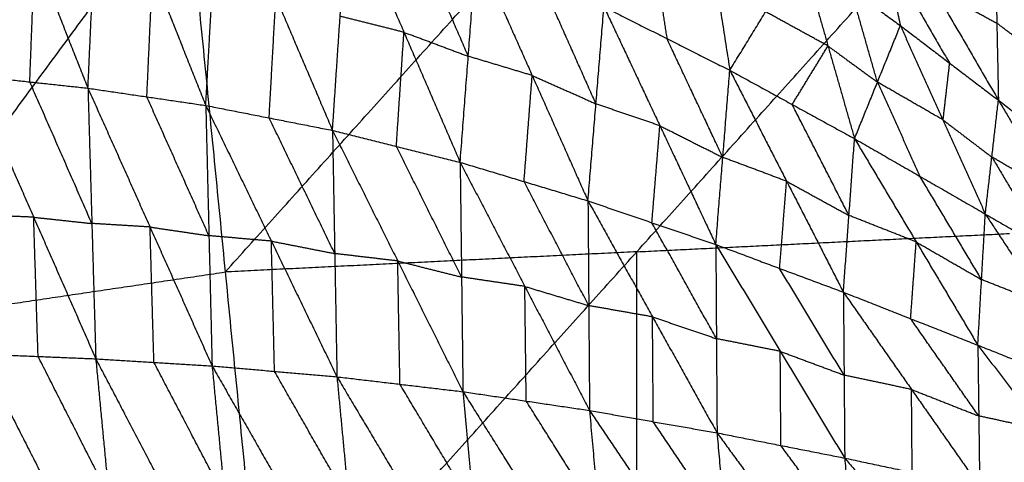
# Model space of a CAD drawing. Header units: millimetres. Extents: x -106 to 110, y -96 to 120.
# Tile 837 of 1020: x -6.95 to 1.77, y 80.83 to 84.75. Entities that reach past the tile are written whole.
import ezdxf

# ---------------------------------------------------------------- set-up
doc = ezdxf.new("R2010")
doc.units = ezdxf.units.MM
doc.header["$MEASUREMENT"] = 0
doc.layers.add('Default', color=7, linetype='Continuous', true_color=0x000000)

msp = doc.modelspace()

# ---------------------------------------------------------------- linework, layer by layer
at = {"layer": 'Default'}
for points in [[(-7.2896, 86.5216, -0.3244), (-6.8179, 85.3315, -0.9134), (-6.3462, 84.1414, -1.5024)], [(-6.3462, 84.1414, -1.5024), (-6.2955, 85.2473, -0.9037), (-6.2449, 86.3531, -0.3051)], [(-6.2449, 86.3531, -0.3051), (-5.7736, 85.1705, -0.8674), (-5.3023, 83.9879, -1.4297)], [(-4.7861, 79.0198, 4.1879), (-1.4835, 82.6914, 4.4319), (1.8192, 86.363, 4.6759)], [(-5.3023, 83.9879, -1.4297), (-5.2427, 85.0546, -0.8564), (-5.1832, 86.1213, -0.283)], [(-5.1832, 86.1213, -0.283), (-4.6813, 84.9445, -0.8119), (-4.1794, 83.7677, -1.3408)], [(-5.1301, 82.5123, 4.4319), (-3.4788, 84.3481, 4.5539), (-1.8274, 86.1839, 4.6759)], [(-11.3278, 78.0494, 4.1879), (-8.4009, 82.0271, 4.4319), (-5.4741, 86.0047, 4.6759)], [(-5.4741, 86.0047, 4.6759), (-5.1301, 82.5123, 4.4319), (-4.7861, 79.0198, 4.1879)], [(-0.9166, 85.9479, 1.268), (-0.7878, 85.1239, 0.5565), (-0.6589, 84.2999, -0.1549)], [(0.575, 86.006, 0.4801), (0.7136, 85.3507, 0.7921), (0.8521, 84.6955, 1.1041)], [(0.575, 86.006, 0.4801), (1.148, 85.0206, 0.7537), (1.7209, 84.0351, 1.0274)], [(-4.1794, 83.7677, -1.3408), (-4.1116, 84.7786, -0.7992), (-4.0439, 85.7894, -0.2575)], [(-4.0439, 85.7894, -0.2575), (-3.5461, 84.6366, -0.7487), (-3.0483, 83.4837, -1.2398)], [(-2.9764, 84.4243, -0.7347), (-3.2253, 85.0008, -0.4892), (-3.4742, 85.5772, -0.2436)], [(-6.8616, 84.197, -1.533), (-6.8398, 84.7642, -1.2232), (-6.8179, 85.3315, -0.9134)], [(-3.0483, 83.4837, -1.2398), (-2.9764, 84.4243, -0.7347), (-2.9046, 85.365, -0.2297)], [(-2.9046, 85.365, -0.2297), (-2.4102, 84.2539, -0.678), (-1.9158, 83.1428, -1.1264)], [(-1.3454, 85.4048, 0.5356), (-1.2809, 84.9928, 0.1799), (-1.2165, 84.5808, -0.1759)], [(-0.6589, 84.2999, -0.1549), (-0.3416, 84.8183, 0.5149), (-0.0242, 85.3368, 1.1848)], [(-0.0242, 85.3368, 1.1848), (0.2109, 84.5154, 0.5414), (0.4461, 83.6939, -0.1019)], [(-0.0242, 85.3368, 1.1848), (0.4139, 85.0161, 1.1444), (0.8521, 84.6955, 1.1041)], [(0.7136, 85.3507, 0.7921), (1, 84.858, 0.9289), (1.2865, 84.3653, 1.0657)], [(1.6931, 85.4011, 0.2683), (1.707, 84.7181, 0.6478), (1.7209, 84.0351, 1.0274)], [(1.6931, 85.4011, 0.2683), (2.1395, 84.387, 0.6123), (2.586, 83.3728, 0.9564)], [(-5.8242, 84.0646, -1.4661), (-5.7989, 84.6176, -1.1667), (-5.7736, 85.1705, -0.8674)], [(-1.845, 84.0023, -0.6616), (-2.0922, 84.5578, -0.4374), (-2.3393, 85.1133, -0.2132)], [(0.6491, 84.1947, 0.5011), (0.5315, 84.6054, 0.8228), (0.4139, 85.0161, 1.1444)], [(1.148, 85.0206, 0.7537), (1.4275, 84.8693, 0.7008), (1.707, 84.7181, 0.6478)], [(-4.7408, 83.8778, -1.3853), (-4.7111, 84.4111, -1.0986), (-4.6813, 84.9445, -0.8119)], [(-1.9158, 83.1428, -1.1264), (-1.845, 84.0023, -0.6616), (-1.7741, 84.8617, -0.1968)], [(-1.7741, 84.8617, -0.1968), (-1.2786, 83.8086, -0.5971), (-0.7831, 82.7555, -0.9974)], [(-1.7741, 84.8617, -0.1968), (-1.2165, 84.5808, -0.1759), (-0.6589, 84.2999, -0.1549)], [(0.2109, 84.5154, 0.5414), (-0.0653, 84.6669, 0.5282), (-0.3416, 84.8183, 0.5149)], [(-3.5461, 84.6366, -0.7487), (-3.8288, 84.7076, -0.7739), (-4.1116, 84.7786, -0.7992)], [(2.1395, 84.387, 0.6123), (1.9233, 84.5525, 0.6301), (1.707, 84.7181, 0.6478)], [(-3.6138, 83.6257, -1.2903), (-3.5799, 84.1311, -1.0195), (-3.5461, 84.6366, -0.7487)], [(-3.5461, 84.6366, -0.7487), (-3.2612, 84.5305, -0.7417), (-2.9764, 84.4243, -0.7347)], [(0.4461, 83.6939, -0.1019), (0.6491, 84.1947, 0.5011), (0.8521, 84.6955, 1.1041)], [(0.8521, 84.6955, 1.1041), (1.2285, 83.8608, 0.5359), (1.6049, 83.0262, -0.0323)], [(0.8521, 84.6955, 1.1041), (1.2865, 84.3653, 1.0657), (1.7209, 84.0351, 1.0274)], [(-0.721, 83.5277, -0.5761), (-0.9688, 84.0542, -0.376), (-1.2165, 84.5808, -0.1759)], [(-0.1064, 83.9969, -0.1284), (0.0523, 84.2561, 0.2065), (0.2109, 84.5154, 0.5414)], [(0.2109, 84.5154, 0.5414), (0.43, 84.355, 0.5213), (0.6491, 84.1947, 0.5011)], [(-2.4102, 84.2539, -0.678), (-2.6933, 84.3391, -0.7064), (-2.9764, 84.4243, -0.7347)], [(1.2865, 84.3653, 1.0657), (1.2575, 84.1131, 0.8008), (1.2285, 83.8608, 0.5359)], [(-0.7831, 82.7555, -0.9974), (-0.721, 83.5277, -0.5761), (-0.6589, 84.2999, -0.1549)], [(-0.6589, 84.2999, -0.1549), (-0.1557, 83.3165, -0.5034), (0.3475, 82.3331, -0.852)], [(-0.6589, 84.2999, -0.1549), (-0.1064, 83.9969, -0.1284), (0.4461, 83.6939, -0.1019)], [(-7.3771, 84.2526, -1.5637), (-6.8616, 84.197, -1.533), (-6.3462, 84.1414, -1.5024)], [(-7.3771, 84.2526, -1.5637), (-6.827, 82.9977, -1.7712), (-6.277, 81.7429, -1.9788)], [(-6.3116, 82.9421, -1.7406), (-6.5866, 83.5696, -1.6368), (-6.8616, 84.197, -1.533)], [(-2.4821, 83.3133, -1.1831), (-2.4461, 83.7836, -0.9306), (-2.4102, 84.2539, -0.678)], [(-2.4102, 84.2539, -0.678), (-2.1276, 84.1281, -0.6698), (-1.845, 84.0023, -0.6616)], [(0.6491, 84.1947, 0.5011), (0.8373, 83.7774, 0.217), (1.0255, 83.36, -0.0671)], [(1.2285, 83.8608, 0.5359), (0.9388, 84.0278, 0.5185), (0.6491, 84.1947, 0.5011)], [(-6.3462, 84.1414, -1.5024), (-6.3116, 82.9421, -1.7406), (-6.277, 81.7429, -1.9788)], [(-6.3462, 84.1414, -1.5024), (-5.8242, 84.0646, -1.4661), (-5.3023, 83.9879, -1.4297)], [(-6.3462, 84.1414, -1.5024), (-5.7962, 82.9106, -1.6941), (-5.2463, 81.6798, -1.8857)], [(-5.2743, 82.8338, -1.6577), (-5.5492, 83.4492, -1.5619), (-5.8242, 84.0646, -1.4661)], [(1.6049, 83.0262, -0.0323), (1.6629, 83.5307, 0.4975), (1.7209, 84.0351, 1.0274)], [(1.7209, 84.0351, 1.0274), (2.1535, 83.704, 0.9919), (2.586, 83.3728, 0.9564)], [(1.7209, 84.0351, 1.0274), (2.2093, 83.2138, 0.5363), (2.6977, 82.3924, 0.0453)], [(-5.3023, 83.9879, -1.4297), (-5.2743, 82.8338, -1.6577), (-5.2463, 81.6798, -1.8857)], [(-5.3023, 83.9879, -1.4297), (-4.7408, 83.8778, -1.3853), (-4.1794, 83.7677, -1.3408)], [(-5.3023, 83.9879, -1.4297), (-4.7211, 82.7857, -1.6), (-4.1399, 81.5835, -1.7703)], [(-1.2786, 83.8086, -0.5971), (-1.5618, 83.9054, -0.6294), (-1.845, 84.0023, -0.6616)], [(0.3968, 83.0135, -0.4769), (0.1452, 83.5052, -0.3027), (-0.1064, 83.9969, -0.1284)], [(-4.1597, 82.6756, -1.5555), (-4.4502, 83.2767, -1.4704), (-4.7408, 83.8778, -1.3853)], [(1.2285, 83.8608, 0.5359), (1.4457, 83.6957, 0.5167), (1.6629, 83.5307, 0.4975)], [(-4.1794, 83.7677, -1.3408), (-4.1597, 82.6756, -1.5555), (-4.1399, 81.5835, -1.7703)], [(-4.1794, 83.7677, -1.3408), (-3.6138, 83.6257, -1.2903), (-3.0483, 83.4837, -1.2398)], [(-4.1794, 83.7677, -1.3408), (-3.6015, 82.6096, -1.4895), (-3.0236, 81.4516, -1.6383)], [(-1.3495, 82.9492, -1.0619), (-1.314, 83.3789, -0.8295), (-1.2786, 83.8086, -0.5971)], [(-1.2786, 83.8086, -0.5971), (-0.9998, 83.6682, -0.5866), (-0.721, 83.5277, -0.5761)], [(0.3475, 82.3331, -0.852), (0.3968, 83.0135, -0.4769), (0.4461, 83.6939, -0.1019)], [(0.4461, 83.6939, -0.1019), (0.9924, 82.7788, -0.391), (1.5387, 81.8636, -0.6801)], [(0.4461, 83.6939, -0.1019), (1.0255, 83.36, -0.0671), (1.6049, 83.0262, -0.0323)], [(-3.0359, 82.4676, -1.4391), (-3.3249, 83.0467, -1.3647), (-3.6138, 83.6257, -1.2903)], [(-0.1557, 83.3165, -0.5034), (-0.4384, 83.4221, -0.5398), (-0.721, 83.5277, -0.5761)], [(1.6629, 83.5307, 0.4975), (1.9071, 83.12, 0.252), (2.1513, 82.7093, 0.0065)], [(2.2093, 83.2138, 0.5363), (1.9361, 83.3722, 0.5169), (1.6629, 83.5307, 0.4975)], [(-3.0483, 83.4837, -1.2398), (-3.0359, 82.4676, -1.4391), (-3.0236, 81.4516, -1.6383)], [(-3.0483, 83.4837, -1.2398), (-2.4821, 83.3133, -1.1831), (-1.9158, 83.1428, -1.1264)], [(-3.0483, 83.4837, -1.2398), (-2.4752, 82.3843, -1.365), (-1.902, 81.285, -1.4902)], [(-0.2178, 82.5443, -0.9247), (-0.1868, 82.9304, -0.7141), (-0.1557, 83.3165, -0.5034)], [(-0.1557, 83.3165, -0.5034), (0.1205, 83.165, -0.4902), (0.3968, 83.0135, -0.4769)], [(1.5718, 82.4449, -0.3562), (1.2986, 82.9025, -0.2117), (1.0255, 83.36, -0.0671)], [(-1.9089, 82.2139, -1.3083), (-2.1955, 82.7636, -1.2457), (-2.4821, 83.3133, -1.1831)], [(-1.9158, 83.1428, -1.1264), (-1.9089, 82.2139, -1.3083), (-1.902, 81.285, -1.4902)], [(-1.9158, 83.1428, -1.1264), (-1.3495, 82.9492, -1.0619), (-0.7831, 82.7555, -0.9974)], [(-1.9158, 83.1428, -1.1264), (-1.344, 82.1146, -1.2252), (-0.7721, 81.0864, -1.324)], [(-6.827, 82.9977, -1.7712), (-7.0826, 83.0083, -1.7907), (-7.3382, 83.0189, -1.8101)], [(-6.7881, 81.764, -2.0177), (-6.8076, 82.3809, -1.8944), (-6.827, 82.9977, -1.7712)], [(-6.827, 82.9977, -1.7712), (-6.5693, 82.9699, -1.7559), (-6.3116, 82.9421, -1.7406)], [(0.9924, 82.7788, -0.391), (0.6946, 82.8962, -0.434), (0.3968, 83.0135, -0.4769)], [(1.5387, 81.8636, -0.6801), (1.5718, 82.4449, -0.3562), (1.6049, 83.0262, -0.0323)], [(1.6049, 83.0262, -0.0323), (2.1341, 82.2212, -0.2681), (2.6634, 81.4163, -0.5038)], [(1.6049, 83.0262, -0.0323), (2.1513, 82.7093, 0.0065), (2.6977, 82.3924, 0.0453)], [(-5.7962, 82.9106, -1.6941), (-6.0539, 82.9264, -1.7173), (-6.3116, 82.9421, -1.7406)], [(-5.7616, 81.7113, -1.9323), (-5.7789, 82.311, -1.8132), (-5.7962, 82.9106, -1.6941)], [(-5.7962, 82.9106, -1.6941), (-5.5353, 82.8722, -1.6759), (-5.2743, 82.8338, -1.6577)], [(-0.7776, 81.921, -1.1607), (-1.0635, 82.4351, -1.1113), (-1.3495, 82.9492, -1.0619)], [(-4.7211, 82.7857, -1.6), (-4.9977, 82.8098, -1.6289), (-5.2743, 82.8338, -1.6577)], [(-1.4835, 82.6914, 4.4319), (0.1678, 82.7725, 4.4319), (1.8192, 82.8536, 4.4319)], [(-4.6931, 81.6317, -1.828), (-4.7071, 82.2087, -1.714), (-4.7211, 82.7857, -1.6)], [(-4.7211, 82.7857, -1.6), (-4.4404, 82.7307, -1.5778), (-4.1597, 82.6756, -1.5555)], [(-0.7831, 82.7555, -0.9974), (-0.7776, 81.921, -1.1607), (-0.7721, 81.0864, -1.324)], [(-0.7831, 82.7555, -0.9974), (-0.2178, 82.5443, -0.9247), (0.3475, 82.3331, -0.852)], [(-0.7831, 82.7555, -0.9974), (-0.212, 81.8092, -1.0684), (0.3592, 80.8629, -1.1393)], [(0.9431, 82.0984, -0.766), (0.9677, 82.4386, -0.5785), (0.9924, 82.7788, -0.391)], [(0.9924, 82.7788, -0.391), (1.2821, 82.6118, -0.3736), (1.5718, 82.4449, -0.3562)], [(-1.4835, 82.6914, 4.4319), (-3.3068, 82.6018, 4.4319), (-5.1301, 82.5123, 4.4319)], [(-3.6015, 82.6096, -1.4895), (-3.8806, 82.6426, -1.5225), (-4.1597, 82.6756, -1.5555)], [(-1.4835, 79.182, 4.1879), (-1.4835, 80.9367, 4.3099), (-1.4835, 82.6914, 4.4319)], [(-3.5817, 81.5176, -1.7043), (-3.5916, 82.0636, -1.5969), (-3.6015, 82.6096, -1.4895)], [(-3.6015, 82.6096, -1.4895), (-3.3187, 82.5386, -1.4643), (-3.0359, 82.4676, -1.4391)], [(0.3533, 81.598, -0.9956), (0.0678, 82.0712, -0.9602), (-0.2178, 82.5443, -0.9247)], [(-8.4009, 82.0271, 4.4319), (-6.7655, 82.2697, 4.4319), (-5.1301, 82.5123, 4.4319)], [(-2.4752, 82.3843, -1.365), (-2.7555, 82.426, -1.4021), (-3.0359, 82.4676, -1.4391)], [(2.1341, 82.2212, -0.2681), (1.853, 82.3331, -0.3122), (1.5718, 82.4449, -0.3562)], [(-2.4628, 81.3683, -1.5643), (-2.469, 81.8763, -1.4646), (-2.4752, 82.3843, -1.365)], [(-2.4752, 82.3843, -1.365), (-2.192, 82.2991, -1.3367), (-1.9089, 82.2139, -1.3083)], [(0.3475, 82.3331, -0.852), (0.3533, 81.598, -0.9956), (0.3592, 80.8629, -1.1393)], [(0.3475, 82.3331, -0.852), (0.9431, 82.0984, -0.766), (1.5387, 81.8636, -0.6801)], [(0.3475, 82.3331, -0.852), (0.9511, 81.4711, -0.8883), (1.5547, 80.609, -0.9246)], [(-1.344, 82.1146, -1.2252), (-1.6265, 82.1643, -1.2667), (-1.9089, 82.2139, -1.3083)], [(-1.3371, 81.1857, -1.4071), (-1.3405, 81.6502, -1.3161), (-1.344, 82.1146, -1.2252)], [(-1.344, 82.1146, -1.2252), (-1.0608, 82.0178, -1.1929), (-0.7776, 81.921, -1.1607)], [(1.5467, 81.2363, -0.8024), (1.2449, 81.6673, -0.7842), (0.9431, 82.0984, -0.766)], [(-0.212, 81.8092, -1.0684), (-0.4948, 81.8651, -1.1145), (-0.7776, 81.921, -1.1607)], [(1.5387, 81.8636, -0.6801), (1.5467, 81.2363, -0.8024), (1.5547, 80.609, -0.9246)], [(1.5387, 81.8636, -0.6801), (2.101, 81.64, -0.592), (2.6634, 81.4163, -0.5038)], [(1.5387, 81.8636, -0.6801), (2.1116, 81.1139, -0.694), (2.6844, 80.3641, -0.7078)], [(-7.2992, 81.7851, -2.0566), (-6.7881, 81.764, -2.0177), (-6.277, 81.7429, -1.9788)], [(-7.2992, 81.7851, -2.0566), (-6.6723, 80.5498, -1.9717), (-6.0454, 79.3145, -1.8868)], [(-6.1612, 80.5287, -1.9328), (-6.4746, 81.1464, -1.9752), (-6.7881, 81.764, -2.0177)], [(-0.2065, 80.9747, -1.2316), (-0.2092, 81.3919, -1.15), (-0.212, 81.8092, -1.0684)], [(-0.212, 81.8092, -1.0684), (0.0707, 81.7036, -1.032), (0.3533, 81.598, -0.9956)], [(-6.277, 81.7429, -1.9788), (-6.1612, 80.5287, -1.9328), (-6.0454, 79.3145, -1.8868)], [(-6.277, 81.7429, -1.9788), (-5.7616, 81.7113, -1.9323), (-5.2463, 81.6798, -1.8857)], [(-6.277, 81.7429, -1.9788), (-5.6495, 80.5436, -1.8863), (-5.022, 79.3443, -1.7938)], [(-5.1342, 80.512, -1.8398), (-5.4479, 81.1117, -1.886), (-5.7616, 81.7113, -1.9323)], [(-5.2463, 81.6798, -1.8857), (-5.1342, 80.512, -1.8398), (-5.022, 79.3443, -1.7938)], [(-5.2463, 81.6798, -1.8857), (-4.6931, 81.6317, -1.828), (-4.1399, 81.5835, -1.7703)], [(-5.2463, 81.6798, -1.8857), (-4.5885, 80.5264, -1.7821), (-3.9306, 79.373, -1.6784)], [(-4.0353, 80.4783, -1.7244), (-4.3642, 81.055, -1.7762), (-4.6931, 81.6317, -1.828)], [(-4.1399, 81.5835, -1.7703), (-4.0353, 80.4783, -1.7244), (-3.9306, 79.373, -1.6784)], [(-4.1399, 81.5835, -1.7703), (-3.5817, 81.5176, -1.7043), (-3.0236, 81.4516, -1.6383)], [(-4.1399, 81.5835, -1.7703), (-3.4871, 80.4881, -1.6584), (-2.8343, 79.3926, -1.5466)], [(0.9511, 81.4711, -0.8883), (0.6522, 81.5345, -0.942), (0.3533, 81.598, -0.9956)], [(-2.9289, 80.4221, -1.5925), (-3.2553, 80.9698, -1.6484), (-3.5817, 81.5176, -1.7043)], [(-3.0236, 81.4516, -1.6383), (-2.9289, 80.4221, -1.5925), (-2.8343, 79.3926, -1.5466)], [(-3.0236, 81.4516, -1.6383), (-2.4628, 81.3683, -1.5643), (-1.902, 81.285, -1.4902)], [(-3.0236, 81.4516, -1.6383), (-2.3794, 80.4258, -1.5187), (-1.7353, 79.4, -1.3992)], [(0.9569, 80.7359, -1.032), (0.954, 81.1035, -0.9601), (0.9511, 81.4711, -0.8883)], [(0.9511, 81.4711, -0.8883), (1.2489, 81.3537, -0.8453), (1.5467, 81.2363, -0.8024)], [(-1.8187, 80.3425, -1.4447), (-2.1407, 80.8554, -1.5045), (-2.4628, 81.3683, -1.5643)], [(-1.902, 81.285, -1.4902), (-1.8187, 80.3425, -1.4447), (-1.7353, 79.4, -1.3992)], [(-1.902, 81.285, -1.4902), (-1.3371, 81.1857, -1.4071), (-0.7721, 81.0864, -1.324)], [(-1.902, 81.285, -1.4902), (-1.2648, 80.3386, -1.3625), (-0.6276, 79.3923, -1.2349)], [(2.1116, 81.1139, -0.694), (1.8291, 81.1751, -0.7482), (1.5467, 81.2363, -0.8024)], [(-0.6998, 80.2393, -1.2794), (-1.0184, 80.7125, -1.3433), (-1.3371, 81.1857, -1.4071)], [(-0.7721, 81.0864, -1.324), (-0.6998, 80.2393, -1.2794), (-0.6276, 79.3923, -1.2349)], [(-0.7721, 81.0864, -1.324), (-0.2065, 80.9747, -1.2316), (0.3592, 80.8629, -1.1393)], [(-0.7721, 81.0864, -1.324), (-0.1459, 80.2289, -1.1889), (0.4802, 79.3714, -1.0538)], [(0.4197, 80.1171, -1.0966), (0.1066, 80.5459, -1.1641), (-0.2065, 80.9747, -1.2316)], [(0.3592, 80.8629, -1.1393), (0.4197, 80.1171, -1.0966), (0.4802, 79.3714, -1.0538)], [(0.3592, 80.8629, -1.1393), (0.9569, 80.7359, -1.032), (1.5547, 80.609, -0.9246)], [(0.3592, 80.8629, -1.1393), (1.0058, 80.1008, -0.9923), (1.6525, 79.3387, -0.8454)]]:
    msp.add_open_spline(points, degree=2, dxfattribs=at)

doc.saveas('drawing.dxf')
